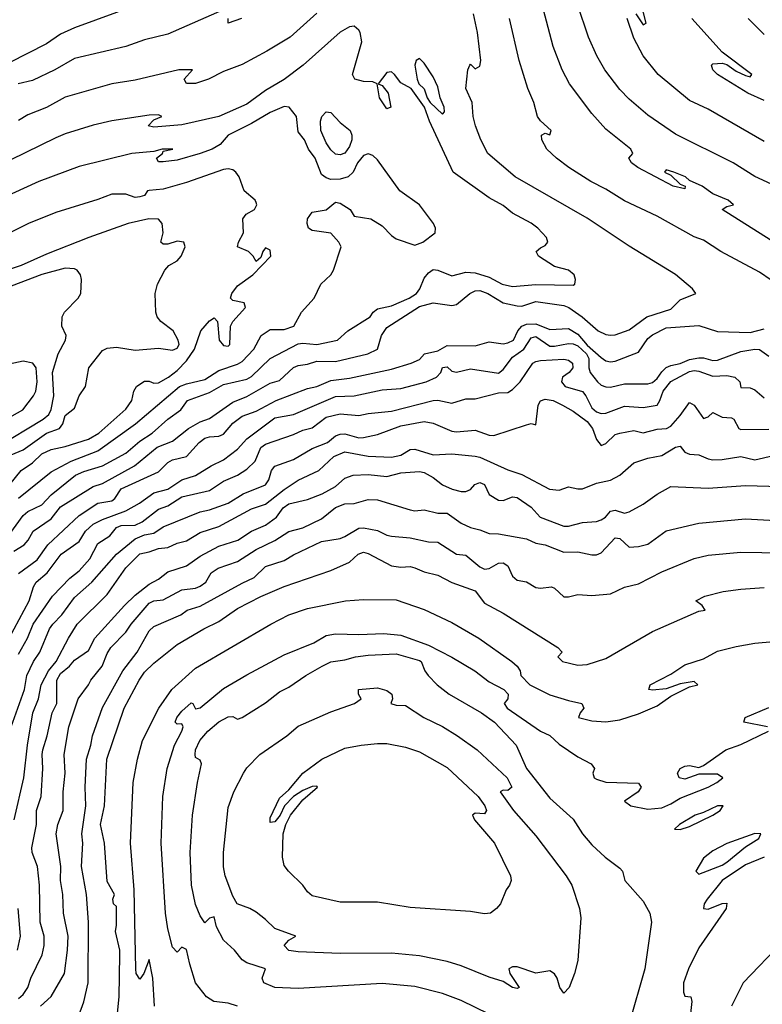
# Model space of a CAD drawing. Header units: metres. Extents: x -46681 to -43747, y -240911 to -237677.
# Tile 579 of 656: x -46072 to -45992, y -239021 to -238915. Entities that reach past the tile are written whole.
import ezdxf

# ---------------------------------------------------------------- set-up
doc = ezdxf.new("R2010")
doc.units = ezdxf.units.M
doc.layers.add('CONTOUR_INDEX', color=1, linetype='Continuous')
doc.layers.add('CONTOUR_INTER', color=3, linetype='Continuous')

msp = doc.modelspace()

# ---------------------------------------------------------------- linework, layer by layer
at = {"layer": 'CONTOUR_INDEX'}
for points, elevation in [([(-46005.86, -238914.52), (-46005.1, -238915.7), (-46004.75, -238915.52), (-46005.66, -238912.02)], 115), ([(-45992.1, -238928.22), (-45998.1, -238924.74), (-46000.1, -238923.81), (-46003.48, -238921.02), (-46005.1, -238919.03), (-46006.1, -238917.14), (-46006.8, -238915.02)], 115), ([(-46073.1, -238970.43), (-46071.6, -238968.34), (-46071.1, -238967.91), (-46069.6, -238967.21), (-46068.6, -238966.12), (-46066, -238964.02), (-46065.1, -238963.62), (-46063.1, -238963.04), (-46060.6, -238961.68), (-46059.1, -238960.37), (-46057.78, -238959.52), (-46056.1, -238958.02), (-46054.68, -238957.02), (-46053.98, -238956.02), (-46051.6, -238955.17), (-46050.1, -238954.3), (-46047.6, -238953.71), (-46047.1, -238953.43), (-46045.1, -238951.51), (-46042.1, -238949.93), (-46041.6, -238949.86), (-46040.1, -238950), (-46037.87, -238949.52), (-46036.77, -238948.52), (-46034.39, -238947.02), (-46034.06, -238946.52), (-46033.6, -238946.17), (-46032.1, -238945.86), (-46030.21, -238945.02), (-46029.42, -238944.52), (-46029.04, -238944.02), (-46028.6, -238942.88), (-46028.1, -238942.3), (-46027.6, -238941.96), (-46027.1, -238942.01), (-46025.6, -238942.62), (-46024.1, -238942.23), (-46023.1, -238942.31), (-46021.6, -238942.77), (-46020.22, -238943.52), (-46019.1, -238943.78), (-46016.6, -238943.55), (-46012.6, -238943.64), (-46012.42, -238943.52), (-46012.35, -238943.02), (-46012.48, -238942.52), (-46013.11, -238942.02), (-46014.6, -238941.64), (-46016.3, -238940.52), (-46016.56, -238940.02), (-46016.1, -238939.61), (-46015.6, -238939.37), (-46015.32, -238939.02), (-46015.47, -238938.52), (-46016.37, -238937.52), (-46017.1, -238936.99), (-46019.1, -238935.89), (-46020.1, -238935.1), (-46021.6, -238934.26), (-46025.48, -238931.52), (-46028.01, -238926.02), (-46028.55, -238924.52), (-46029.98, -238922.52), (-46031.1, -238921.93), (-46031.75, -238921.02), (-46032.1, -238920.75), (-46032.6, -238920.82), (-46033.52, -238922.02), (-46033.1, -238922.21), (-46032.45, -238923.02), (-46032.16, -238924.52), (-46032.6, -238924.7), (-46033.38, -238923.52), (-46033.63, -238922.02), (-46034.1, -238921.81), (-46035.1, -238921.79), (-46036.03, -238921.52), (-46036.28, -238921.02), (-46035.26, -238917.52), (-46035.46, -238916.52), (-46035.6, -238916.26), (-46036.1, -238915.85), (-46036.6, -238915.91), (-46037.6, -238916.49), (-46041.57, -238920.02), (-46043.6, -238921.57), (-46045.6, -238922.73), (-46047.6, -238924.19), (-46050.62, -238925.52), (-46054.6, -238926.42), (-46057.6, -238926.66), (-46058.19, -238926.52), (-46057.6, -238925.9), (-46056.74, -238925.52), (-46057.1, -238925.34), (-46058.1, -238925.38), (-46062.1, -238925.99), (-46064.1, -238926.45), (-46067.1, -238927.38), (-46068.1, -238927.81), (-46074.65, -238931.02)], 110), ([(-46029.1, -238919.3), (-46029.44, -238919.52), (-46029.57, -238920.02), (-46029.35, -238921.52), (-46029.16, -238922.02), (-46028.6, -238922.56), (-46028.25, -238923.52), (-46027.93, -238924.02), (-46026.6, -238925.28), (-46026.41, -238925.02), (-46026.45, -238924.52), (-46026.85, -238923.52), (-46027.1, -238922.35), (-46027.6, -238921.28), (-46028.6, -238919.82), (-46029.1, -238919.3)], 110), ([(-46039.58, -238925.52), (-46039.1, -238925.03), (-46038.6, -238925.1), (-46037.6, -238926.19), (-46036.54, -238927.02), (-46036.34, -238927.52), (-46036.35, -238928.02), (-46036.6, -238928.75), (-46037.1, -238929.46), (-46037.6, -238929.65), (-46038.1, -238929.56), (-46038.6, -238929.1), (-46039.1, -238928.34), (-46039.67, -238927.02), (-46039.69, -238926.02), (-46039.58, -238925.52)], 110), ([(-46073.6, -238958.13), (-46071.63, -238957.02), (-46070.49, -238955.52), (-46070.26, -238955.02), (-46070.11, -238954.02), (-46070.23, -238952.52), (-46070.58, -238952.02), (-46071.6, -238951.8), (-46073.1, -238952.12)], 105), ([(-46072.9, -238991.02), (-46071.45, -238987.02), (-46071.2, -238985.52), (-46070.5, -238984.02), (-46069.83, -238983.02), (-46068.77, -238980.52), (-46068.44, -238980.02), (-46067.47, -238979.02), (-46066.1, -238977.15), (-46064.23, -238975.52), (-46061.6, -238972.52), (-46059.6, -238970.85), (-46058.6, -238970.43), (-46057.6, -238970.26), (-46056.6, -238969.56), (-46052.6, -238967.96), (-46051.6, -238967.74), (-46049.63, -238967.02), (-46048, -238966.02), (-46045.6, -238965.07), (-46045.24, -238964.52), (-46044.97, -238963.52), (-46044.6, -238963.07), (-46042.6, -238962.36), (-46040.6, -238961.17), (-46038.97, -238960.52), (-46038.1, -238959.82), (-46037.6, -238959.63), (-46037.1, -238959.59), (-46035.6, -238960.03), (-46035.1, -238959.99), (-46033.6, -238959.66), (-46031.1, -238958.72), (-46028.6, -238958.28), (-46027.6, -238958.45), (-46025.6, -238959.29), (-46025.1, -238959.37), (-46023.1, -238959.18), (-46021.6, -238959.75), (-46021.1, -238959.78), (-46017.6, -238958.61), (-46017.1, -238958.49), (-46016.6, -238958.63), (-46016.36, -238956.52), (-46016.1, -238956.05), (-46015.6, -238955.87), (-46014.74, -238956.02), (-46013.73, -238956.52), (-46012.6, -238957.14), (-46011.1, -238958.28), (-46010.53, -238959.02), (-46010.1, -238960.19), (-46009.6, -238960.86), (-46009.1, -238960.63), (-46008.1, -238959.67), (-46007.6, -238959.53), (-46006.1, -238959.22), (-46005.1, -238959.48), (-46003.6, -238959.09), (-46002.59, -238959.02), (-46002.1, -238958.77), (-46001.1, -238957.64), (-46000.1, -238956.23), (-45999.6, -238956.5), (-45998.6, -238957.95), (-45998.1, -238957.76), (-45997.6, -238957.29), (-45996.6, -238957.79), (-45995.6, -238957.86), (-45995.34, -238958.02), (-45994.81, -238959.02), (-45994.6, -238959.12), (-45991.6, -238959.09)], 115), ([(-46061.66, -239023.52), (-46061.31, -239020.02), (-46061.24, -239015.52), (-46061.25, -239015.02), (-46061.7, -239013.02), (-46061.6, -239012.32), (-46061.6, -239010.31), (-46061.92, -239010.02), (-46061.98, -239009.52), (-46061.81, -239009.02), (-46062.6, -239007.63), (-46062.88, -239003.52), (-46063.3, -239001.52), (-46062.88, -238999.52), (-46062.63, -238994.52), (-46060.78, -238989.02), (-46059.17, -238986.02), (-46058.6, -238985.18), (-46057.6, -238984.2), (-46055.1, -238982.2), (-46052.21, -238980.52), (-46050.6, -238979.74), (-46048.6, -238978.35), (-46046.1, -238977.05), (-46043.6, -238975.99), (-46038.6, -238974.26), (-46036.6, -238973.36), (-46035.66, -238972.52)], 120), ([(-46035.66, -238972.52), (-46035.1, -238972.3), (-46034.6, -238972.43), (-46032.1, -238973.77), (-46031.1, -238973.9), (-46030.1, -238973.83), (-46029.6, -238973.98), (-46028.6, -238974.4), (-46027.1, -238974.77), (-46025.6, -238975.54), (-46023.1, -238976.44), (-46022.1, -238977.75), (-46020.1, -238978.83), (-46014.24, -238982.52), (-46013.78, -238983.02), (-46014.25, -238983.52), (-46013.73, -238984.02), (-46012.1, -238984.41), (-46011.1, -238984.35), (-46009.1, -238983.72), (-46004.1, -238980.8), (-45999.1, -238978.64), (-45998.43, -238978.52), (-45998.76, -238978.02), (-45999.44, -238977.52), (-45998.46, -238977.02), (-45996.49, -238976.52), (-45994.6, -238976.25), (-45992.1, -238976.07)], 120), ([(-46035.35, -238993.02), (-46033.6, -238992.81), (-46032.6, -238992.83), (-46030.6, -238993.22), (-46029.1, -238993.73), (-46026.1, -238995.42), (-46022.78, -238998.52), (-46022.07, -238999.52), (-46021.88, -239000.02), (-46022.1, -239000.39), (-46023.1, -239000.31), (-46023.4, -239000.52), (-46023.18, -239001.02), (-46021.03, -239003.52), (-46019.32, -239007.02), (-46019.25, -239007.52), (-46019.41, -239008.02), (-46019.79, -239008.52), (-46020.38, -239010.02), (-46020.81, -239010.52), (-46021.45, -239011.02), (-46022.1, -239011.09), (-46023.6, -239010.87), (-46030.1, -239010.43), (-46033.6, -239009.87), (-46037.6, -239009.86), (-46040.6, -239009.19), (-46041.1, -239008.73), (-46041.6, -239008.02), (-46043.14, -239006.52), (-46043.6, -239005.91), (-46043.77, -239005.02), (-46043.7, -239002.52), (-46043.43, -239001.52), (-46042.93, -239000.52), (-46041.6, -238998.86), (-46040.04, -238997.52), (-46040.1, -238997.42), (-46040.6, -238997.43), (-46041.6, -238997.88), (-46042.6, -238998.53), (-46043.56, -238999.52), (-46044.04, -239000.52), (-46044.6, -239001.23), (-46045.1, -239001.3), (-46045.1, -239000.81), (-46044.1, -238998.7), (-46043.1, -238997.79), (-46041.6, -238996.02), (-46039.58, -238994.52), (-46037.1, -238993.32), (-46035.35, -238993.02)], 125)]:
    msp.add_lwpolyline(points, dxfattribs=dict(at, elevation=elevation))
at = {"layer": 'CONTOUR_INTER'}
for points, elevation in [([(-45990.1, -238939.63), (-45996.62, -238935.52), (-45996.1, -238935.2), (-45995.41, -238935.02), (-45995.98, -238934.52), (-45997.6, -238933.83), (-45998.76, -238933.02), (-46000.1, -238932.39), (-46000.56, -238932.02), (-46001.81, -238931.52), (-46002.6, -238931.27), (-46002.8, -238931.52), (-46002.1, -238931.82), (-46001.1, -238932.79), (-46000.58, -238933.02), (-46000.6, -238933.31), (-46001.87, -238933.02), (-46005.65, -238931.02), (-46006.32, -238930.52), (-46006.62, -238930.02), (-46006.18, -238929.52), (-46006.41, -238929.02), (-46009.1, -238926.89), (-46010.6, -238925.2), (-46012.99, -238922.02), (-46013.79, -238920.52), (-46014.74, -238918.02), (-46016.33, -238912.02)], 113), ([(-46057.1, -238912.7), (-46066.1, -238916.02), (-46067.6, -238916.7), (-46069.1, -238917.75), (-46073.1, -238919.77)], 113), ([(-46072.6, -238972.19), (-46071.51, -238971.52), (-46071.08, -238971.02), (-46070.53, -238970.02), (-46068.6, -238968.7), (-46067.6, -238967.41), (-46064.1, -238965.24), (-46063.1, -238964.93), (-46059.65, -238963.02), (-46057.22, -238961.02), (-46055.6, -238960.37), (-46053.86, -238959.02), (-46052.6, -238958.31), (-46051.6, -238957.96), (-46049.1, -238956.19), (-46047.6, -238955.59), (-46045.1, -238954.17), (-46044.1, -238953.85), (-46042.6, -238952.46), (-46042.1, -238952.24), (-46041.1, -238952.13), (-46040.1, -238951.78), (-46038.1, -238951.83), (-46034.64, -238951.02), (-46033.6, -238950.52), (-46033.16, -238949.02), (-46032.6, -238948.17), (-46029.1, -238945.92), (-46027.6, -238945.54), (-46025.6, -238945.82), (-46025.1, -238945.72), (-46023.69, -238944.52), (-46023.1, -238944.25), (-46022.6, -238944.21), (-46021.75, -238944.52), (-46020.1, -238945.52), (-46018.6, -238945.85), (-46018.1, -238945.9), (-46016.6, -238945.39), (-46013.6, -238945.81), (-46013.07, -238946.02), (-46011.62, -238947.02), (-46009.93, -238948.52), (-46009.1, -238948.92), (-46008.6, -238949), (-46008.1, -238948.96), (-46006.6, -238948.42), (-46004.7, -238947.02), (-46002.1, -238946.21), (-46001.1, -238945.2), (-45999.42, -238944.52), (-45999.78, -238944.02), (-46001.6, -238942.49), (-46006.6, -238939.44), (-46011.1, -238936.45), (-46018.83, -238932.02), (-46021.74, -238929.52), (-46022.51, -238928.02), (-46023.07, -238926.52), (-46023.31, -238925.52), (-46023.44, -238924.02), (-46024.12, -238922.52), (-46023.89, -238920.52), (-46023.68, -238920.02), (-46023.6, -238919.91), (-46023.1, -238920.43), (-46022.6, -238920.14), (-46022.52, -238919.52), (-46022.86, -238916.52), (-46023.3, -238914.52)], 111), ([(-46049.96, -238914.02), (-46056.1, -238916.68), (-46058.6, -238917.31), (-46060.6, -238918.03), (-46066.1, -238919.3), (-46068.2, -238920.52), (-46070.6, -238921.65), (-46072.13, -238922.02)], 112), ([(-46040.1, -238914.44), (-46042.97, -238917.02), (-46045.48, -238918.52), (-46048.1, -238919.94), (-46050.1, -238920.7), (-46051.72, -238921.52), (-46053.1, -238921.99), (-46054.1, -238922), (-46054.33, -238921.52), (-46053.44, -238920.52), (-46054.92, -238920.52), (-46059.6, -238921.62), (-46062.1, -238922.03), (-46067.1, -238923.45), (-46069.1, -238924.56), (-46071.1, -238925.36), (-46072.1, -238925.95)], 111), ([(-45990.86, -238933.02), (-45993.1, -238931.97), (-45995.44, -238930.52), (-46001.6, -238927.42), (-46004.6, -238925.38), (-46006.6, -238923.68), (-46007.6, -238922.64), (-46009.21, -238920.52), (-46010.07, -238919.02), (-46010.94, -238917.02), (-46012.12, -238913.52)], 114), ([(-46048.17, -238915.02), (-46049.6, -238915.52), (-46049.61, -238915.02)], 112), ([(-45990.1, -238943.95), (-45992.6, -238942.23), (-45996.75, -238940.02), (-45998.6, -238938.81), (-45999.6, -238938.46), (-46003.6, -238936.23), (-46007.1, -238934.58), (-46009.1, -238933.34), (-46010.69, -238932.52), (-46013.07, -238931.02), (-46014.38, -238930.02), (-46015.42, -238929.02), (-46015.96, -238928.02), (-46015.99, -238927.52), (-46015.6, -238927.32), (-46015.1, -238927.5), (-46014.97, -238927.02), (-46016.1, -238925.98), (-46016.43, -238925.52), (-46016.81, -238924.02), (-46017.46, -238922.52), (-46018.4, -238919.52), (-46019.41, -238915.02)], 112), ([(-45992.1, -238923.81), (-45993.87, -238923.02), (-45997.1, -238921.04), (-45997.61, -238920.52), (-45997.76, -238920.02), (-45997.6, -238919.87), (-45996.6, -238919.82), (-45996.1, -238919.96), (-45995.1, -238920.66), (-45994.1, -238921.13), (-45993.6, -238921.26), (-45993.42, -238921.02), (-45996.6, -238918.62), (-45999.87, -238915.02)], 116), ([(-45992.1, -238916.73), (-45993.81, -238915.02)], 117), ([(-46072.1, -238966.49), (-46068.6, -238963.68), (-46066.44, -238962.52), (-46063.6, -238961.43), (-46059.55, -238958.52), (-46054.84, -238954.52), (-46054.1, -238954.21), (-46052.1, -238953.76), (-46050.6, -238952.8), (-46048.6, -238952.11), (-46048.1, -238951.82), (-46046.85, -238950.52), (-46046.06, -238949.02), (-46045.1, -238948.39), (-46043.6, -238948.4), (-46042.58, -238948.02), (-46041.73, -238946.52), (-46040.4, -238945.02), (-46039.67, -238943.52), (-46038.59, -238942.52), (-46038.3, -238942.02), (-46037.49, -238939.52), (-46037.73, -238939.02), (-46038.6, -238938.07), (-46040.6, -238937.75), (-46040.98, -238937.52), (-46041.15, -238937.02), (-46041.1, -238936.52), (-46040.6, -238935.81), (-46039.1, -238935.56), (-46038.1, -238934.74), (-46037.6, -238934.83), (-46036.54, -238935.52), (-46036.1, -238936.22), (-46034.32, -238936.52), (-46033.1, -238937.26), (-46032.1, -238938.31), (-46031.6, -238938.66), (-46029.6, -238939.33), (-46028.74, -238939.02), (-46027.4, -238938.02), (-46027.38, -238937.52), (-46027.57, -238937.02), (-46029.08, -238935.02), (-46031.21, -238933.52), (-46033.6, -238930.19), (-46034.1, -238929.73), (-46034.6, -238929.53), (-46035.1, -238929.73), (-46035.74, -238930.52), (-46036.2, -238931.52), (-46036.72, -238932.02), (-46037.6, -238932.27), (-46038.6, -238932.31), (-46039.1, -238932.12), (-46039.6, -238931.74), (-46040.29, -238930.02), (-46041, -238929.02), (-46041.43, -238928.02), (-46042.1, -238927.17), (-46042.28, -238925.52), (-46043.07, -238924.52), (-46043.6, -238924.47), (-46045.1, -238925.09), (-46047.1, -238926.27), (-46049.63, -238927.52), (-46050.46, -238928.52), (-46051.33, -238929.02), (-46052.62, -238929.52), (-46055.1, -238930.23), (-46056.6, -238930.41), (-46057.1, -238930.4), (-46057.3, -238930.02), (-46056.66, -238929.52), (-46056.6, -238929.24), (-46055.54, -238929.02), (-46056.69, -238929.02), (-46057.6, -238929.28), (-46059.95, -238929.52), (-46065.6, -238930.89), (-46069.93, -238932.52), (-46074.1, -238934.4)], 109), ([(-46073.03, -238965.02), (-46071.81, -238963.52), (-46070.6, -238962.7), (-46069.6, -238961.75), (-46068.6, -238961.27), (-46067.1, -238960.94), (-46064.6, -238960.18), (-46063.48, -238959.52), (-46060.6, -238956.93), (-46059.94, -238956.02), (-46059.75, -238955.02), (-46059.43, -238954.52), (-46059.1, -238954.26), (-46058.6, -238953.92), (-46058.1, -238953.92), (-46057.6, -238954.16), (-46057.1, -238954.1), (-46056.03, -238953.52), (-46055.1, -238952.78), (-46054.1, -238951.74), (-46053.23, -238950.52), (-46052.56, -238948.52), (-46051.6, -238947.48), (-46051.1, -238947.14), (-46050.75, -238947.52), (-46050.57, -238949.52), (-46050.1, -238950.11), (-46049.6, -238950.18), (-46049.44, -238950.02), (-46049.35, -238948.02), (-46049.12, -238947.52), (-46047.75, -238946.02), (-46047.89, -238945.52), (-46049.1, -238945.29), (-46049.35, -238945.02), (-46049.21, -238944.52), (-46048.6, -238943.7), (-46046.95, -238942.52), (-46045.05, -238940.52), (-46045.1, -238939.88), (-46045.6, -238939.63), (-46045.88, -238940.02), (-46046.1, -238940.66), (-46046.6, -238941.09), (-46046.92, -238940.52), (-46047.42, -238940.02), (-46048.61, -238939.52), (-46048.52, -238939.02), (-46047.96, -238938.02), (-46048.03, -238936.52), (-46047.67, -238936.02), (-46046.8, -238935.52), (-46046.52, -238935.02), (-46046.6, -238934.77), (-46046.72, -238934.52), (-46047.89, -238933.52), (-46048.44, -238932.02), (-46048.78, -238931.52), (-46049.1, -238931.25), (-46049.6, -238931.15), (-46050.1, -238931.22), (-46054.1, -238932.62), (-46056.6, -238933.34), (-46058.1, -238933.47), (-46058.25, -238933.52), (-46058.59, -238934.02), (-46059.1, -238934.17), (-46059.6, -238934.23), (-46060.6, -238933.86), (-46062.1, -238933.86), (-46063.6, -238934.44), (-46068.1, -238935.82), (-46071.03, -238937.02), (-46075.1, -238939.07)], 108), ([(-46073.33, -238962.02), (-46071.6, -238961.32), (-46069.1, -238959.53), (-46067.71, -238959.02), (-46067.36, -238958.52), (-46067.1, -238957.62), (-46066.1, -238956.83), (-46065.6, -238955.52), (-46064.93, -238954.52), (-46064.57, -238952.52), (-46063.1, -238950.64), (-46062.6, -238950.4), (-46061.6, -238950.29), (-46059.6, -238950.61), (-46057.1, -238950.39), (-46055.6, -238950.62), (-46055.1, -238950.4), (-46054.87, -238950.02), (-46054.96, -238949.52), (-46055.52, -238948.52), (-46056.85, -238947.52), (-46057.23, -238947.02), (-46057.37, -238946.52), (-46057.45, -238944.52), (-46057.2, -238943.52), (-46056.39, -238942.02), (-46055.98, -238941.52), (-46055.1, -238941.01), (-46054.65, -238940.52), (-46054.23, -238939.52), (-46054.38, -238939.02), (-46055.1, -238938.91), (-46056.1, -238939.23), (-46056.6, -238939.22), (-46056.84, -238939.02), (-46056.59, -238938.02), (-46056.71, -238937.02), (-46057.1, -238936.54), (-46058.11, -238936.52), (-46060.34, -238937.02), (-46064.57, -238938.52), (-46069.1, -238940.29), (-46071.84, -238941.52), (-46074.6, -238942.45)], 107), ([(-46074.46, -238961.02), (-46069.46, -238958.02), (-46068.86, -238957.52), (-46068.6, -238956.99), (-46068.31, -238955.52), (-46068.46, -238953.02), (-46067.84, -238951.02), (-46067.07, -238949.52), (-46067.01, -238949.02), (-46067.45, -238948.02), (-46067.43, -238947.02), (-46067.19, -238946.52), (-46065.7, -238945.02), (-46065.41, -238944.52), (-46065.35, -238943.02), (-46065.46, -238942.52), (-46065.83, -238942.02), (-46066.1, -238941.88), (-46067.1, -238941.8), (-46069.6, -238942.48), (-46073.63, -238944.02)], 106), ([(-46072.1, -238974.59), (-46070.1, -238973.12), (-46068.96, -238971.52), (-46065.6, -238968.35), (-46063.6, -238967.04), (-46062.1, -238966.77), (-46061.79, -238966.52), (-46061.1, -238965.51), (-46057.1, -238963.66), (-46056.1, -238962.66), (-46055.6, -238962.39), (-46054.1, -238962.03), (-46052.73, -238960.52), (-46052.1, -238960.07), (-46051.6, -238959.9), (-46050.6, -238959.83), (-46050.1, -238959.63), (-46049.1, -238958.45), (-46048.1, -238957.69), (-46046.6, -238957.15), (-46044.46, -238956.02), (-46041.1, -238954.72), (-46040.1, -238954.51), (-46038.6, -238953.85), (-46036.6, -238953.6), (-46032.1, -238952.65), (-46029.96, -238952.02), (-46029.1, -238951.6), (-46028.53, -238951.02), (-46027.1, -238950.67), (-46026.1, -238950.1), (-46023.1, -238950.13), (-46021.6, -238949.71), (-46020.1, -238949.94), (-46019.6, -238949.81), (-46018.99, -238949.52), (-46018.52, -238948.52), (-46018.1, -238948.05), (-46017.6, -238947.82), (-46016.6, -238947.77), (-46015.1, -238948.38), (-46013.1, -238948.28), (-46012.1, -238948.91), (-46011.1, -238950.06), (-46009.6, -238951.4), (-46009.1, -238951.76), (-46008.6, -238951.86), (-46008.1, -238951.78), (-46005.6, -238950.84), (-46004.6, -238949.36), (-46004.1, -238948.97), (-46002.6, -238948.2), (-45999.1, -238947.96), (-45997.1, -238948.62), (-45993.6, -238948.7), (-45992.1, -238948.33)], 112), ([(-46073.1, -238981.52), (-46070.98, -238977.52), (-46070.5, -238976.02), (-46070.2, -238975.52), (-46069.03, -238974.52), (-46067.52, -238972.52), (-46065.6, -238971.15), (-46064.91, -238970.02), (-46064.1, -238969.28), (-46063.1, -238968.77), (-46060.6, -238967.86), (-46059.14, -238967.02), (-46057.6, -238965.92), (-46056.1, -238965.53), (-46054.6, -238964.54), (-46053.1, -238964.06), (-46051.42, -238963.02), (-46050.1, -238962.37), (-46048.6, -238961.25), (-46047.6, -238960.12), (-46044.6, -238957.89), (-46042.62, -238957.52), (-46038.1, -238955.6), (-46036.1, -238955.51), (-46033.1, -238954.88), (-46031.1, -238954.71), (-46028.37, -238954.02), (-46027.25, -238953.52), (-46026.79, -238953.02), (-46026.6, -238952.46), (-46026.1, -238952.4), (-46025.6, -238952.85), (-46025.1, -238952.96), (-46023.6, -238952.62), (-46020.6, -238953.07), (-46020.1, -238952.68), (-46019.1, -238951.36), (-46017.89, -238950.52), (-46017.1, -238949.3), (-46016.6, -238949.15), (-46015.1, -238950.17), (-46014.6, -238950.19), (-46013.1, -238949.9), (-46012.6, -238949.93), (-46012.1, -238950.16), (-46011.17, -238951.02), (-46010.91, -238951.52), (-46010.9, -238952.52), (-46010.78, -238953.02), (-46009.99, -238954.02), (-46009.6, -238954.38), (-46009.1, -238954.56), (-46008.6, -238954.57), (-46007.1, -238954.21), (-46004.6, -238954.23), (-46004.1, -238954.07), (-46003.6, -238953.64), (-46003.1, -238952.92), (-46002.6, -238952.48), (-46002.1, -238952.25), (-46001.1, -238952.04), (-46000.1, -238951.61), (-45999.1, -238951.43), (-45998.6, -238951.45), (-45997.6, -238951.72), (-45997.1, -238951.67), (-45994.6, -238950.76), (-45993.1, -238950.5), (-45992.6, -238950.54), (-45991.6, -238951.24)], 113), ([(-46072.1, -238983.23), (-46071.16, -238981.52), (-46070.54, -238980.02), (-46068.45, -238977.02), (-46066.6, -238975.08), (-46065.6, -238974.29), (-46064.46, -238973.02), (-46063.6, -238971.37), (-46062.31, -238970.52), (-46061.6, -238969.64), (-46061.1, -238969.44), (-46059.6, -238969.4), (-46058.84, -238969.02), (-46057.1, -238967.68), (-46056.1, -238967.32), (-46054.6, -238966.35), (-46051.6, -238965.68), (-46050.1, -238964.68), (-46048.61, -238964.02), (-46047.6, -238963.4), (-46046.73, -238962.52), (-46046.1, -238961.07), (-46045.6, -238960.71), (-46042.6, -238959.66), (-46041.6, -238959.19), (-46040.6, -238958.95), (-46039.1, -238957.81), (-46037.6, -238957.46), (-46035.6, -238957.62), (-46034.6, -238957.41), (-46032.1, -238957.17), (-46027.6, -238956.03), (-46027.1, -238955.98), (-46025.6, -238956.31), (-46024.1, -238955.85), (-46023.1, -238955.83), (-46020.6, -238955.2), (-46019.6, -238955.14), (-46019.1, -238954.84), (-46018.27, -238954.02), (-46016.91, -238952.02), (-46016.6, -238951.81), (-46016.1, -238951.71), (-46013.6, -238951.59), (-46013.1, -238951.69), (-46012.66, -238952.02), (-46012.64, -238952.52), (-46013.04, -238953.02), (-46013.73, -238953.52), (-46013.86, -238954.02), (-46013.47, -238954.52), (-46011.6, -238955.05), (-46011.23, -238955.52), (-46010.6, -238956.81), (-46010.1, -238957.24), (-46009.6, -238957.4), (-46009.1, -238957.38), (-46007.1, -238956.63), (-46005.1, -238956.75), (-46003.6, -238956.52), (-46003.28, -238956.02), (-46002.93, -238955.02), (-46002.1, -238953.98), (-46000.1, -238952.9), (-45999.6, -238952.8), (-45999.1, -238952.86), (-45997.6, -238953.4), (-45996.1, -238953.34), (-45995.25, -238953.52), (-45994.7, -238954.02), (-45994.6, -238954.61), (-45993.6, -238954.67), (-45993.1, -238954.86), (-45992.1, -238955.71)], 114), ([(-46072.56, -239001.02), (-46071.53, -238996.52), (-46071.16, -238993.02), (-46070.57, -238989.52), (-46069.98, -238988.02), (-46069.69, -238986.52), (-46068.9, -238985.02), (-46068.05, -238984.02), (-46066.74, -238981.52), (-46065.8, -238980.02), (-46062.6, -238976.85), (-46060.6, -238973.97), (-46059.1, -238972.46), (-46058.1, -238972.27), (-46057.1, -238971.91), (-46056.1, -238971.78), (-46055.1, -238971.33), (-46054.1, -238971.08), (-46052.6, -238970.19), (-46050.62, -238969.52), (-46047.1, -238967.63), (-46045.6, -238967.14), (-46043.6, -238965.55), (-46042.1, -238964.55), (-46039.87, -238963.52), (-46038.29, -238962.02), (-46037.1, -238961.52), (-46034.6, -238962), (-46032.1, -238962.08), (-46031.1, -238961.89), (-46030.1, -238961.27), (-46029.6, -238961.23), (-46027.6, -238961.84), (-46025.6, -238961.75), (-46023.1, -238961.98), (-46022.6, -238962.1), (-46019.6, -238963.44), (-46018.1, -238963.94), (-46015.15, -238965.52), (-46014.1, -238965.64), (-46013.1, -238965.27), (-46012.1, -238965.5), (-46011.6, -238965.48), (-46010.1, -238964.87), (-46008.6, -238964.58), (-46007.6, -238964.04), (-46006.1, -238962.72), (-46004.6, -238962.21), (-46003.1, -238961.93), (-46001.6, -238961.03), (-46001.1, -238960.92), (-46000.6, -238961.57), (-46000.1, -238961.76), (-45999.1, -238961.84), (-45998.1, -238962.28), (-45997.6, -238962.37), (-45996.6, -238962.35), (-45994.6, -238962.04), (-45993.1, -238962.39), (-45991.1, -238961.93)], 116), ([(-46072.1, -239020.18), (-46071.6, -239019.78), (-46071.11, -239019.02), (-46070.8, -239018.02), (-46069.57, -239015.52), (-46069.37, -239014.52), (-46069.37, -239013.52), (-46069.8, -239012.02), (-46069.86, -239008.02), (-46070.08, -239006.02), (-46070.64, -239004.52), (-46070.68, -239004.02), (-46070.17, -239001.52), (-46070.18, -239000.02), (-46069.68, -238998.52), (-46069.49, -238995.52), (-46069.58, -238994.02), (-46069.51, -238993.52), (-46069.03, -238992.02), (-46068.49, -238989.52), (-46068.01, -238988.52), (-46067.98, -238986.02), (-46067.6, -238985.31), (-46066.62, -238984.52), (-46066.1, -238983.9), (-46064.6, -238982.86), (-46063.91, -238981.52), (-46060.72, -238978.02), (-46059.6, -238976.9), (-46058.1, -238975.73), (-46057.1, -238975.19), (-46056.1, -238974.39), (-46054.1, -238973.74), (-46052.6, -238972.73), (-46050.6, -238971.64), (-46048.58, -238971.02), (-46047.12, -238970.02), (-46045.6, -238969.38), (-46044.44, -238968.52), (-46043.7, -238967.52), (-46043.1, -238967.12), (-46041.1, -238966.63), (-46039.51, -238966.02), (-46038.1, -238965.25), (-46037.1, -238964.34), (-46036.2, -238964.02), (-46034.6, -238963.96), (-46032.6, -238964.18), (-46031.1, -238963.77), (-46029.1, -238963.64), (-46028.6, -238963.73), (-46027.6, -238964.26), (-46026.6, -238965.07), (-46025.58, -238965.52), (-46024.6, -238965.77), (-46024.1, -238965.79), (-46023.6, -238965.55), (-46023.16, -238965.02), (-46022.6, -238964.81), (-46022.1, -238965.03), (-46021.6, -238966.09), (-46020.6, -238966.72), (-46020.1, -238966.75), (-46019.1, -238966.35), (-46018.6, -238966.43), (-46017.1, -238967.47), (-46016.12, -238968.52), (-46013.6, -238969.49), (-46013.1, -238969.51), (-46011.6, -238969.09), (-46010.1, -238968.99), (-46009.6, -238968.82), (-46009.13, -238968.52), (-46008.6, -238967.88), (-46008.1, -238967.77), (-46007.1, -238968.09), (-46006.6, -238967.96), (-46005.1, -238967.13), (-46003.6, -238966.05), (-46002.1, -238965.26), (-45998.1, -238965.41), (-45994.1, -238965.14), (-45989.1, -238965.28)], 117), ([(-46069.74, -239021.02), (-46068.6, -239019.99), (-46067.17, -239017.52), (-46066.84, -239015.02), (-46066.77, -239013.52), (-46067.28, -239011.02), (-46067.34, -239009.02), (-46067.62, -239007.52), (-46067.57, -239006.02), (-46068.06, -239002.52), (-46067.88, -239001.52), (-46067.3, -239000.02), (-46067.32, -238998.02), (-46067.09, -238996.02), (-46067.22, -238994.02), (-46066.71, -238991.02), (-46065.7, -238988.02), (-46064.6, -238986.54), (-46064.34, -238986.02), (-46063.13, -238984.52), (-46062.6, -238983.15), (-46062.21, -238982.52), (-46060.6, -238980.87), (-46060.02, -238980.02), (-46058.1, -238977.77), (-46057.6, -238977.52), (-46056.6, -238977.42), (-46054.6, -238976.33), (-46053.1, -238976.15), (-46052.6, -238975.94), (-46052, -238975.52), (-46051.42, -238974.52), (-46050.7, -238974.02), (-46048.6, -238973.29), (-46046.6, -238972.01), (-46044.6, -238971.05), (-46043.1, -238970.08), (-46041.6, -238969.68), (-46039.6, -238968.7), (-46038.1, -238967.49), (-46037.1, -238967.12), (-46036.1, -238967.08), (-46034.6, -238966.63), (-46033.6, -238966.68), (-46030.1, -238967.76), (-46029.6, -238967.85), (-46028.6, -238967.76), (-46027.1, -238968.09), (-46026.1, -238968.12), (-46024.6, -238969.19), (-46023.6, -238969.66), (-46022.6, -238969.88), (-46021.6, -238970.28), (-46020.6, -238970.31), (-46017.6, -238970.85), (-46016.6, -238971.32), (-46015.6, -238971.5), (-46013.6, -238972.3), (-46012.1, -238972.25), (-46010.6, -238972.58), (-46010.1, -238972.56), (-46009.6, -238972.36), (-46008.1, -238970.76), (-46007.6, -238970.83), (-46006.6, -238971.74), (-46005.6, -238971.69), (-46004.6, -238971.42), (-46002.6, -238970.01), (-45999.1, -238969.19), (-45994.1, -238968.73), (-45989.6, -238968.98)], 118), ([(-46065.64, -239022.02), (-46065.1, -239020.57), (-46064.65, -239018.52), (-46064.61, -239012.02), (-46064.81, -239009.02), (-46065.35, -239006.02), (-46065.22, -239003.52), (-46065.31, -239002.52), (-46064.9, -238999.52), (-46064.96, -238997.52), (-46064.82, -238994.52), (-46064.35, -238993.02), (-46064.18, -238992.02), (-46063.1, -238988.95), (-46060.93, -238985.02), (-46059.38, -238983.02), (-46058.1, -238980.73), (-46057.6, -238980.28), (-46054.69, -238979.02), (-46054, -238978.52), (-46052.6, -238978.09), (-46048.1, -238975.61), (-46046.81, -238975.02), (-46045.6, -238973.82), (-46043.6, -238973.2), (-46042.6, -238972.59), (-46039.6, -238971.14), (-46037.6, -238970.81), (-46037.1, -238970.62), (-46035.6, -238969.72), (-46035.1, -238969.69), (-46033.6, -238969.96), (-46032.6, -238970.47), (-46032.1, -238970.58), (-46030.1, -238970.74), (-46028.1, -238971.17), (-46027.1, -238971.22), (-46025.1, -238972.49), (-46024.1, -238972.63), (-46022.6, -238973.85), (-46022.1, -238974.11), (-46021.6, -238974.06), (-46020.6, -238973.46), (-46020.1, -238973.45), (-46019.6, -238973.77), (-46019.1, -238974.87), (-46018.6, -238975.28), (-46017.6, -238975.46), (-46016.6, -238976.08), (-46016.1, -238976.15), (-46014.93, -238976.02), (-46014.6, -238976.16), (-46013.6, -238977.09), (-46013.1, -238977.1), (-46012.1, -238976.82), (-46010.6, -238976.95), (-46008.6, -238976.75), (-46007.1, -238976.05), (-46005.6, -238975.7), (-46003.1, -238974.4), (-45999.6, -238972.98), (-45998.1, -238972.6), (-45994.6, -238972.28), (-45990.1, -238972.37)], 119), ([(-46057.5, -239021.02), (-46057.7, -239018.02), (-46058.1, -239016), (-46058.65, -239017.52), (-46059.1, -239018.13), (-46059.48, -239017.52), (-46059.52, -239017.02), (-46059.7, -239008.52), (-46060.09, -239003.52), (-46059.79, -238997.02), (-46059.33, -238994.52), (-46058.8, -238992.52), (-46057.04, -238989.02), (-46055.65, -238987.02), (-46053.1, -238984.75), (-46045.03, -238980.02), (-46043.1, -238979.03), (-46041.1, -238978.33), (-46037.01, -238977.52)], 121), ([(-46037.01, -238977.52), (-46035.1, -238977.36), (-46031.6, -238977.41), (-46028.6, -238978.44), (-46025.6, -238979.84), (-46022.71, -238981.52), (-46019.17, -238984.02), (-46018.61, -238984.52), (-46018.27, -238985.02), (-46018.21, -238985.52), (-46017.24, -238986.52), (-46015.1, -238987.59), (-46013.1, -238988.22), (-46011.68, -238988.52), (-46011.45, -238989.02), (-46011.83, -238989.52), (-46012.03, -238990.02), (-46010.6, -238990.39), (-46009.1, -238990.49), (-46007.6, -238990.28), (-46005.6, -238989.63), (-46003.6, -238988.79), (-46002.1, -238987.74), (-46000.1, -238986.75), (-45999.22, -238986.52), (-45999.6, -238986.17), (-46001.1, -238986.43), (-46002.6, -238986.95), (-46004.1, -238987.09), (-46004.46, -238987.02), (-46004.32, -238986.52), (-46002.1, -238985.37), (-46000.6, -238984.4), (-45998.6, -238983.74), (-45997.1, -238982.92), (-45995.1, -238982.42), (-45993.1, -238982.04), (-45991.1, -238981.87)], 121), ([(-46048.6, -239021.02), (-46049.6, -239020.69), (-46051.15, -239020.52), (-46051.92, -239020.02), (-46053.1, -239018.52), (-46053.74, -239016.52), (-46054.1, -239014.92), (-46054.6, -239014.69), (-46055.1, -239015.23), (-46055.6, -239014.68), (-46056.1, -239012.72), (-46056.33, -239011.02), (-46056.79, -239003.52), (-46056.61, -238998.52), (-46056.16, -238995.52), (-46055.36, -238993.02), (-46054.57, -238991.52), (-46054.45, -238991.02), (-46054.6, -238990.71), (-46055.1, -238990.74), (-46055.29, -238990.52), (-46055.12, -238990.02), (-46054.6, -238989.35), (-46053.6, -238988.47), (-46053.42, -238988.52), (-46053.1, -238989.11), (-46052.6, -238989.01), (-46050.1, -238986.94), (-46047.6, -238985.47), (-46043.6, -238983.31), (-46040.43, -238982.02), (-46039.1, -238981.23), (-46038.1, -238981.04), (-46035.6, -238981.13), (-46032.9, -238981.02)], 122), ([(-46032.9, -238981.02), (-46031.1, -238981.2), (-46028.1, -238982.29), (-46025.6, -238983.56), (-46023.14, -238985.02), (-46021.6, -238986.19), (-46020.03, -238987.02), (-46019.58, -238987.52), (-46019.61, -238988.02), (-46020, -238988.52), (-46019.67, -238989.02), (-46016.1, -238991.52), (-46015.1, -238991.98), (-46014.1, -238992.88), (-46012.1, -238994.24), (-46010.66, -238995.02), (-46010.32, -238995.52), (-46010.48, -238996.02), (-46010.34, -238996.52), (-46010.1, -238996.67), (-46009.1, -238996.98), (-46005.6, -238997.07), (-46005.29, -238997.52), (-46005.62, -238998.02), (-46007.1, -238999.02), (-46006.41, -238999.52), (-46004.6, -238999.86), (-46003.1, -238999.73), (-46002.1, -238999.31), (-46001.1, -238998.7), (-45998.1, -238997.53), (-45997.18, -238997.02), (-45996.55, -238996.52), (-45997.1, -238996.12), (-45999.1, -238996.1), (-46000.6, -238996.67), (-46001.23, -238996.52), (-46001.39, -238996.02), (-46001.11, -238995.52), (-46000.6, -238995.25), (-46000.1, -238995.18), (-45999.1, -238995.41), (-45998.6, -238995.2), (-45996.2, -238993.52), (-45994.6, -238992.94), (-45991.64, -238991.52)], 122), ([(-46035.96, -238983.52), (-46034.6, -238983.34), (-46031.6, -238983.22), (-46029.1, -238983.93), (-46028.91, -238984.02), (-46028.51, -238985.02), (-46028.17, -238985.52), (-46027.19, -238986.52), (-46025.9, -238987.52), (-46022.43, -238989.52), (-46021.05, -238990.52), (-46018.7, -238993.02), (-46017.59, -238995.52), (-46015.1, -238998.69), (-46012.6, -239000.94), (-46011.6, -239002.52), (-46010.6, -239003.7), (-46009.17, -239005.02), (-46007.6, -239006.19), (-46007.32, -239006.52), (-46007.06, -239007.52), (-46005.1, -239009.75), (-46004.38, -239011.02), (-46004.19, -239012.02), (-46004.92, -239017.02), (-46006.6, -239022.88)], 123), ([(-46021.6, -239021.89), (-46024.6, -239020.41), (-46026.6, -239019.66), (-46029.6, -239018.92), (-46033.1, -239018.59), (-46042.1, -239019.11), (-46044.62, -239019.02), (-46045.78, -239018.52), (-46045.98, -239018.02), (-46045.62, -239017.02), (-46047.6, -239016.38), (-46048.1, -239016.05), (-46048.93, -239015.02), (-46050.1, -239013.95), (-46050.87, -239012.52), (-46051.1, -239011.44), (-46051.6, -239011.56), (-46052.1, -239012.06), (-46052.6, -239011.34), (-46053.1, -239010.11), (-46053.53, -239008.02), (-46053.7, -239004.52), (-46053.45, -239000.52), (-46052.91, -238997.02), (-46052.46, -238995.02), (-46052.6, -238994.61), (-46053.1, -238994.32), (-46053.17, -238994.02), (-46053.1, -238993.52), (-46052.64, -238992.52), (-46051.8, -238991.52), (-46050.6, -238990.51), (-46049.6, -238989.95), (-46049.1, -238989.93), (-46048.6, -238990.22), (-46048.1, -238990.04), (-46045.6, -238988.46), (-46044.1, -238987.29), (-46043.1, -238986.78), (-46041.29, -238985.52), (-46039.54, -238984.52), (-46038.6, -238984.07), (-46037.1, -238983.84), (-46035.96, -238983.52)], 123), ([(-46035.64, -238987.02), (-46033.6, -238986.84), (-46032.6, -238987.13), (-46032.05, -238987.52), (-46031.98, -238988.02), (-46032.15, -238988.52), (-46031.6, -238988.71), (-46030.6, -238988.76), (-46028.63, -238990.02), (-46026.6, -238991.01), (-46025.01, -238992.02), (-46022.88, -238993.52), (-46019.68, -238996.52), (-46019.19, -238997.52), (-46019.6, -238997.86), (-46020.1, -238997.83), (-46020.42, -238998.02), (-46019.01, -239000.02), (-46016.6, -239002.75), (-46013.33, -239007.02), (-46012.74, -239008.02), (-46011.91, -239010.52), (-46011.78, -239011.52), (-46012.1, -239016.11), (-46012.45, -239017.52), (-46013.02, -239019.02), (-46013.6, -239019.62), (-46014.03, -239019.02), (-46014.32, -239018.02), (-46014.6, -239017.54), (-46015.1, -239017.24), (-46016.6, -239017.46), (-46018.6, -239016.8), (-46019.1, -239016.8), (-46019.51, -239017.02), (-46019.4, -239017.52), (-46018.38, -239019.02), (-46018.6, -239019.13), (-46019.1, -239019.02), (-46020.1, -239018.37), (-46021.6, -239017.91), (-46024.6, -239016.68), (-46026.1, -239016.24), (-46029.1, -239015.62), (-46032.1, -239015.34), (-46037.6, -239015.35), (-46042.1, -239015.19), (-46043.1, -239015.05), (-46043.59, -239014.52), (-46043.1, -239013.95), (-46042.34, -239013.52), (-46044.6, -239012.69), (-46045.6, -239011.71), (-46046.6, -239010.93), (-46047.29, -239010.52), (-46048.64, -239010.02), (-46049.1, -239009.21), (-46049.92, -239007.02), (-46050.1, -239006.05), (-46050.11, -239004.52), (-46049.6, -238999.71), (-46049.01, -238998.02), (-46047.97, -238996.02), (-46047.6, -238995.45), (-46046.22, -238994.02), (-46043.32, -238992.02), (-46042.1, -238990.98), (-46038.6, -238989.42), (-46036.06, -238988.52), (-46035.34, -238988.02), (-46035.64, -238987.52), (-46035.64, -238987.02)], 124), ([(-45991.74, -238991.02), (-45994.29, -238990.52), (-45994.14, -238990.02), (-45991.6, -238988.95)], 122), ([(-45997.1, -238999.52), (-45998.6, -239000.24), (-45999.52, -239000.52), (-46001.18, -239001.52), (-46001.71, -239002.02), (-46001.1, -239002.04), (-46000.1, -239001.73), (-45997.6, -239000.52), (-45996.84, -239000.02), (-45996.5, -238999.52), (-45997.1, -238999.52)], 122), ([(-45993.1, -239002.49), (-45996.1, -239003.55), (-45997.6, -239004.35), (-45998.6, -239005.13), (-45999.44, -239006.52), (-45999.1, -239006.85), (-45996.6, -239005.87), (-45996.1, -239005.56), (-45994.1, -239003.93), (-45992.66, -239003.02), (-45992.46, -239002.52), (-45993.1, -239002.49)], 122), ([(-45992.1, -239005.01), (-45994.1, -239005.85), (-45996.6, -239007.54), (-45998.23, -239009.52), (-45998.55, -239010.02), (-45998.61, -239010.52), (-45998.1, -239010.61), (-45996.6, -239009.99), (-45996.1, -239009.98), (-45996.19, -239010.52), (-45999.1, -239014.76), (-46000.22, -239017.02), (-46000.76, -239018.52), (-46000.77, -239019.52), (-46000.6, -239019.93), (-45999.96, -239020.02), (-45999.88, -239020.52), (-46000.48, -239026.02)], 122), ([(-46072.2, -239015.02), (-46071.88, -239013.52), (-46072.15, -239010.52)], 116), ([(-45990.1, -239014.08), (-45994.37, -239018.52), (-45995.61, -239021.02)], 121)]:
    msp.add_lwpolyline(points, dxfattribs=dict(at, elevation=elevation))

doc.saveas('drawing.dxf')
